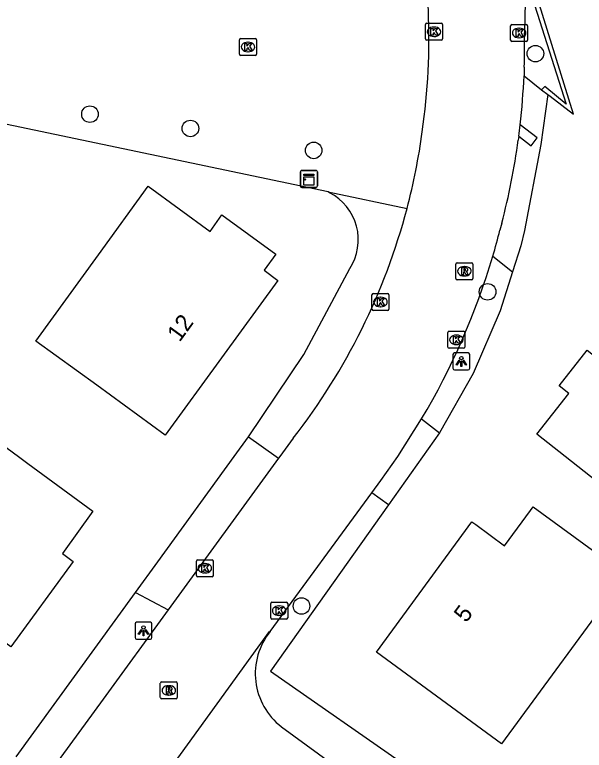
# Model space of a CAD drawing. Extents: x 157321 to 158827, y 386650 to 388532.
# Drawn here: x 158106.13 to 158139.73, y 387482.67 to 387526.08 of the extents above; entities that cross this region are included whole.
import ezdxf

# ---------------------------------------------------------------- set-up
doc = ezdxf.new("R2010")
doc.units = 0
for name, color, linetype in [('IMGEO_Berm_groen', 7, 'Continuous'), ('IMGEO_Boom', 7, 'Continuous'), ('IMGEO_Groenvoorziening', 7, 'Continuous'), ('IMGEO_Haag', 7, 'Continuous'), ('IMGEO_Kast', 7, 'Continuous'), ('IMGEO_Kolk', 7, 'Continuous'), ('IMGEO_Lichtpunt', 7, 'Continuous'), ('IMGEO_Muur', 7, 'Continuous'), ('IMGEO_Pand', 7, 'Continuous'), ('IMGEO_Pand_nummerreeks', 7, 'Continuous'), ('IMGEO_Rijbaan_lokaal_gesloten', 7, 'Continuous'), ('IMGEO_Rijbaan_lokaal_open', 7, 'Continuous'), ('IMGEO_Rioolput', 7, 'Continuous'), ('IMGEO_Voetpad_open', 7, 'Continuous')]:
    doc.layers.add(name, color=color, linetype=linetype)

msp = doc.modelspace()

# ---------------------------------------------------------------- linework, layer by layer
at = {"layer": 'IMGEO_Berm_groen'}
for points in [[(158135.495, 387510.907), (158134.768, 387508.597), (158133.165, 387504.904), (158131.184, 387501.398)], [(158128.187, 387497.153), (158121.221, 387487.331), (158129.45, 387481.597), (158136.966, 387475.953)]]:
    msp.add_lwpolyline(points, dxfattribs=at)
at = {"layer": 'IMGEO_Boom'}
for centre in [(158136.844, 387523.778), (158110.573, 387520.207), (158116.499, 387519.364), (158123.768, 387518.068), (158134.024, 387509.724), (158123.05, 387491.185)]:
    msp.add_circle(centre, 0.489, dxfattribs=at)
at = {"layer": 'IMGEO_Groenvoorziening'}
for points in [[(158119.933, 387501.164), (158123.196, 387506.017), (158125.891, 387511.091), (158126.055, 387511.373), (158126.189, 387511.671), (158126.291, 387511.981), (158126.36, 387512.3), (158126.396, 387512.625), (158126.397, 387512.952), (158126.364, 387513.276), (158126.297, 387513.596), (158126.198, 387513.907), (158126.066, 387514.206), (158125.904, 387514.489), (158125.713, 387514.754), (158125.495, 387514.998), (158125.253, 387515.217), (158124.99, 387515.41), (158124.708, 387515.574), (158124.618, 387515.619)], [(158106.217, 387482.286), (158113.255, 387491.973)]]:
    msp.add_lwpolyline(points, dxfattribs=at)
at = {"layer": 'IMGEO_Haag'}
for points in [[(158137.585, 387521.36), (158137.714, 387521.262), (158139.094, 387520.212), (158136.546, 387528.448)], [(158136.375, 387527.984), (158138.658, 387520.804), (158137.404, 387521.842), (158137.203, 387521.651)]]:
    msp.add_lwpolyline(points, dxfattribs=at)
at = {"layer": 'IMGEO_Kast'}
for p, q in [((158122.987, 387515.961), (158122.987, 387516.802)), ((158122.987, 387516.802), (158122.987, 387515.961)), ((158123.062, 387516.886), (158123.903, 387516.886)), ((158123.903, 387516.886), (158123.062, 387516.886)), ((158123.987, 387516.811), (158123.987, 387515.97)), ((158123.987, 387515.97), (158123.987, 387516.811)), ((158123.912, 387515.886), (158123.071, 387515.886)), ((158123.071, 387515.886), (158123.912, 387515.886))]:
    msp.add_line(p, q, dxfattribs=at)
for points in [[(158123.182, 387516.676), (158123.782, 387516.676), (158123.782, 387516.591), (158123.182, 387516.591), (158123.182, 387516.676)], [(158123.182, 387516.501), (158123.782, 387516.501), (158123.782, 387516.012), (158123.182, 387516.012), (158123.182, 387516.501)]]:
    msp.add_lwpolyline(points, dxfattribs=at)
msp.add_circle((158123.266, 387516.35), 0.0377, dxfattribs=at)
for centre, start, end in [((158123.065, 387516.808), 92.4484, 184.2845), ((158123.065, 387516.808), 92.4484, 184.2845), ((158123.909, 387516.808), 2.4484, 94.2845), ((158123.909, 387516.808), 2.4484, 94.2845), ((158123.065, 387515.964), 182.4484, 274.2845), ((158123.065, 387515.964), 182.4484, 274.2845), ((158123.909, 387515.964), 272.4484, 4.2845), ((158123.909, 387515.964), 272.4484, 4.2845)]:
    msp.add_arc(centre, 0.0779, start, end, dxfattribs=at)
at = {"layer": 'IMGEO_Kolk'}
for p, q in [((158130.362, 387524.644), (158130.362, 387525.496)), ((158130.437, 387525.57), (158131.289, 387525.57)), ((158130.85, 387525.35), (158130.875, 387525.35)), ((158131.363, 387525.496), (158131.363, 387524.644)), ((158135.385, 387524.571), (158135.385, 387525.423)), ((158135.46, 387525.497), (158136.312, 387525.497)), ((158135.873, 387525.277), (158135.898, 387525.277)), ((158136.386, 387525.423), (158136.386, 387524.571)), ((158130.873, 387524.79), (158130.848, 387524.79)), ((158135.896, 387524.717), (158135.871, 387524.717)), ((158119.391, 387523.745), (158119.391, 387524.597)), ((158119.466, 387524.671), (158120.318, 387524.671)), ((158119.879, 387524.451), (158119.904, 387524.451)), ((158120.392, 387524.597), (158120.392, 387523.745)), ((158131.289, 387524.57), (158130.437, 387524.57)), ((158136.312, 387524.497), (158135.46, 387524.497)), ((158119.902, 387523.891), (158119.877, 387523.891)), ((158120.318, 387523.671), (158119.466, 387523.671)), ((158127.205, 387508.701), (158127.205, 387509.553)), ((158127.28, 387509.627), (158128.132, 387509.627)), ((158128.206, 387509.553), (158128.206, 387508.701)), ((158127.693, 387509.407), (158127.718, 387509.407)), ((158127.716, 387508.847), (158127.691, 387508.847)), ((158128.132, 387508.627), (158127.28, 387508.627)), ((158131.761, 387507.393), (158132.613, 387507.393)), ((158131.686, 387506.467), (158131.686, 387507.319)), ((158132.174, 387507.173), (158132.199, 387507.173)), ((158132.687, 387507.319), (158132.687, 387506.467)), ((158132.197, 387506.613), (158132.172, 387506.613)), ((158132.613, 387506.393), (158131.761, 387506.393)), ((158116.923, 387493.914), (158117.775, 387493.914)), ((158116.848, 387492.988), (158116.848, 387493.84)), ((158117.336, 387493.694), (158117.361, 387493.694)), ((158117.849, 387493.84), (158117.849, 387492.988)), ((158117.359, 387493.134), (158117.334, 387493.134)), ((158117.775, 387492.914), (158116.923, 387492.914)), ((158121.233, 387490.481), (158121.233, 387491.333)), ((158121.308, 387491.407), (158122.16, 387491.407)), ((158122.234, 387491.333), (158122.234, 387490.481)), ((158121.721, 387491.187), (158121.746, 387491.187)), ((158121.744, 387490.627), (158121.719, 387490.627)), ((158122.16, 387490.407), (158121.308, 387490.407))]:
    msp.add_line(p, q, dxfattribs=at)
for points in [[(158130.362, 387524.644), (158130.362, 387525.496)], [(158130.437, 387525.57), (158131.289, 387525.57)], [(158130.683, 387525.27), (158130.806, 387525.27), (158130.806, 387525.119), (158130.936, 387525.27), (158131.1, 387525.27), (158130.954, 387525.119), (158131.107, 387524.87), (158130.955, 387524.87), (158130.87, 387525.034), (158130.806, 387524.967), (158130.806, 387524.87), (158130.683, 387524.87), (158130.683, 387525.27)], [(158131.363, 387525.496), (158131.363, 387524.644)], [(158135.385, 387524.571), (158135.385, 387525.423)], [(158135.46, 387525.497), (158136.312, 387525.497)], [(158135.706, 387525.197), (158135.829, 387525.197), (158135.829, 387525.046), (158135.959, 387525.197), (158136.123, 387525.197), (158135.977, 387525.046), (158136.13, 387524.797), (158135.978, 387524.797), (158135.893, 387524.961), (158135.829, 387524.894), (158135.829, 387524.797), (158135.706, 387524.797), (158135.706, 387525.197)], [(158136.386, 387525.423), (158136.386, 387524.571)], [(158119.391, 387523.745), (158119.391, 387524.597)], [(158119.466, 387524.671), (158120.318, 387524.671)], [(158119.712, 387524.371), (158119.835, 387524.371), (158119.835, 387524.22), (158119.965, 387524.371), (158120.129, 387524.371), (158119.983, 387524.22), (158120.136, 387523.971), (158119.984, 387523.971), (158119.899, 387524.135), (158119.835, 387524.068), (158119.835, 387523.971), (158119.712, 387523.971), (158119.712, 387524.371)], [(158120.392, 387524.597), (158120.392, 387523.745)], [(158131.289, 387524.57), (158130.437, 387524.57)], [(158136.312, 387524.497), (158135.46, 387524.497)], [(158120.318, 387523.671), (158119.466, 387523.671)], [(158127.205, 387508.701), (158127.205, 387509.553)], [(158127.28, 387509.627), (158128.132, 387509.627)], [(158128.206, 387509.553), (158128.206, 387508.701)], [(158127.526, 387509.327), (158127.649, 387509.327), (158127.649, 387509.176), (158127.779, 387509.327), (158127.943, 387509.327), (158127.797, 387509.176), (158127.95, 387508.927), (158127.798, 387508.927), (158127.713, 387509.091), (158127.649, 387509.024), (158127.649, 387508.927), (158127.526, 387508.927), (158127.526, 387509.327)], [(158128.132, 387508.627), (158127.28, 387508.627)], [(158131.761, 387507.393), (158132.613, 387507.393)], [(158131.686, 387506.467), (158131.686, 387507.319)], [(158132.007, 387507.093), (158132.13, 387507.093), (158132.13, 387506.942), (158132.26, 387507.093), (158132.424, 387507.093), (158132.278, 387506.942), (158132.431, 387506.693), (158132.279, 387506.693), (158132.194, 387506.857), (158132.13, 387506.79), (158132.13, 387506.693), (158132.007, 387506.693), (158132.007, 387507.093)], [(158132.687, 387507.319), (158132.687, 387506.467)], [(158132.613, 387506.393), (158131.761, 387506.393)], [(158116.923, 387493.914), (158117.775, 387493.914)], [(158116.848, 387492.988), (158116.848, 387493.84)], [(158117.169, 387493.614), (158117.292, 387493.614), (158117.292, 387493.463), (158117.422, 387493.614), (158117.586, 387493.614), (158117.44, 387493.463), (158117.593, 387493.214), (158117.441, 387493.214), (158117.356, 387493.378), (158117.292, 387493.311), (158117.292, 387493.214), (158117.169, 387493.214), (158117.169, 387493.614)], [(158117.849, 387493.84), (158117.849, 387492.988)], [(158117.775, 387492.914), (158116.923, 387492.914)], [(158121.233, 387490.481), (158121.233, 387491.333)], [(158121.308, 387491.407), (158122.16, 387491.407)], [(158122.234, 387491.333), (158122.234, 387490.481)], [(158121.554, 387491.107), (158121.677, 387491.107), (158121.677, 387490.956), (158121.807, 387491.107), (158121.971, 387491.107), (158121.825, 387490.956), (158121.978, 387490.707), (158121.826, 387490.707), (158121.741, 387490.871), (158121.677, 387490.804), (158121.677, 387490.707), (158121.554, 387490.707), (158121.554, 387491.107)], [(158122.16, 387490.407), (158121.308, 387490.407)]]:
    msp.add_lwpolyline(points, dxfattribs=at)
for centre, start, end in [((158130.439, 387525.494), 91.552, 178.448), ((158130.439, 387525.494), 91.552, 178.448), ((158131.287, 387525.494), 1.552, 88.448), ((158131.287, 387525.494), 1.552, 88.448), ((158135.462, 387525.421), 91.552, 178.448), ((158135.462, 387525.421), 91.552, 178.448), ((158136.31, 387525.421), 1.552, 88.448), ((158136.31, 387525.421), 1.552, 88.448), ((158119.468, 387524.595), 91.552, 178.448), ((158119.468, 387524.595), 91.552, 178.448), ((158120.316, 387524.595), 1.552, 88.448), ((158120.316, 387524.595), 1.552, 88.448), ((158130.439, 387524.646), 181.552, 268.448), ((158130.439, 387524.646), 181.552, 268.448), ((158131.287, 387524.646), 271.552, 358.448), ((158131.287, 387524.646), 271.552, 358.448), ((158135.462, 387524.573), 181.552, 268.448), ((158135.462, 387524.573), 181.552, 268.448), ((158136.31, 387524.573), 271.552, 358.448), ((158136.31, 387524.573), 271.552, 358.448), ((158119.468, 387523.747), 181.552, 268.448), ((158119.468, 387523.747), 181.552, 268.448), ((158120.316, 387523.747), 271.552, 358.448), ((158120.316, 387523.747), 271.552, 358.448), ((158127.282, 387509.551), 91.552, 178.448), ((158127.282, 387509.551), 91.552, 178.448), ((158128.13, 387509.551), 1.552, 88.448), ((158128.13, 387509.551), 1.552, 88.448), ((158127.282, 387508.703), 181.552, 268.448), ((158127.282, 387508.703), 181.552, 268.448), ((158128.13, 387508.703), 271.552, 358.448), ((158128.13, 387508.703), 271.552, 358.448), ((158131.763, 387507.317), 91.552, 178.448), ((158131.763, 387507.317), 91.552, 178.448), ((158132.611, 387507.317), 1.552, 88.448), ((158132.611, 387507.317), 1.552, 88.448), ((158131.763, 387506.469), 181.552, 268.448), ((158131.763, 387506.469), 181.552, 268.448), ((158132.611, 387506.469), 271.552, 358.448), ((158132.611, 387506.469), 271.552, 358.448), ((158116.925, 387493.838), 91.552, 178.448), ((158116.925, 387493.838), 91.552, 178.448), ((158117.773, 387493.838), 1.552, 88.448), ((158117.773, 387493.838), 1.552, 88.448), ((158116.925, 387492.99), 181.552, 268.448), ((158116.925, 387492.99), 181.552, 268.448), ((158117.773, 387492.99), 271.552, 358.448), ((158117.773, 387492.99), 271.552, 358.448), ((158121.31, 387491.331), 91.552, 178.448), ((158121.31, 387491.331), 91.552, 178.448), ((158122.158, 387491.331), 1.552, 88.448), ((158122.158, 387491.331), 1.552, 88.448), ((158121.31, 387490.483), 181.552, 268.448), ((158121.31, 387490.483), 181.552, 268.448), ((158122.158, 387490.483), 271.552, 358.448), ((158122.158, 387490.483), 271.552, 358.448)]:
    msp.add_arc(centre, 0.0765, start, end, dxfattribs=at)
for centre, major_axis, ratio, start_param, end_param in [((158130.849, 387525.07), (-0.387, 0.002), 0.722429, 4.712389, 7.853982), ((158130.874, 387525.07), (-0.39, 0.002), 0.717154, 1.570796, 4.712389), ((158135.872, 387524.997), (-0.387, 0.002), 0.722429, 4.712389, 7.853982), ((158135.897, 387524.997), (-0.39, 0.002), 0.717154, 1.570796, 4.712389), ((158119.878, 387524.171), (-0.387, 0.002), 0.722429, 4.712389, 7.853982), ((158119.903, 387524.171), (-0.39, 0.002), 0.717154, 1.570796, 4.712389), ((158127.692, 387509.127), (-0.387, 0.002), 0.722429, 4.712389, 7.853982), ((158127.717, 387509.127), (-0.39, 0.002), 0.717154, 1.570796, 4.712389), ((158132.173, 387506.893), (-0.387, 0.002), 0.722429, 4.712389, 7.853982), ((158132.198, 387506.893), (-0.39, 0.002), 0.717154, 1.570796, 4.712389), ((158117.335, 387493.414), (-0.387, 0.002), 0.722429, 4.712389, 7.853982), ((158117.36, 387493.414), (-0.39, 0.002), 0.717154, 1.570796, 4.712389), ((158121.72, 387490.907), (-0.387, 0.002), 0.722429, 4.712389, 7.853982), ((158121.745, 387490.907), (-0.39, 0.002), 0.717154, 1.570796, 4.712389)]:
    msp.add_ellipse(centre, major_axis=major_axis, ratio=ratio, start_param=start_param, end_param=end_param, dxfattribs=at)
at = {"layer": 'IMGEO_Lichtpunt'}
for p, q in [((158132.88, 387506.115), (158132.072, 387506.115)), ((158132.88, 387506.115), (158132.072, 387506.115)), ((158131.978, 387506.02), (158131.978, 387505.213)), ((158131.978, 387506.02), (158131.978, 387505.213)), ((158132.974, 387505.213), (158132.974, 387506.02)), ((158132.974, 387505.213), (158132.974, 387506.02)), ((158132.072, 387505.119), (158132.88, 387505.119)), ((158132.072, 387505.119), (158132.88, 387505.119)), ((158113.232, 387490.128), (158113.232, 387489.321)), ((158113.232, 387490.128), (158113.232, 387489.321)), ((158114.134, 387490.223), (158113.326, 387490.223)), ((158114.134, 387490.223), (158113.326, 387490.223)), ((158114.228, 387489.321), (158114.228, 387490.128)), ((158114.228, 387489.321), (158114.228, 387490.128)), ((158113.326, 387489.227), (158114.134, 387489.227)), ((158113.326, 387489.227), (158114.134, 387489.227))]:
    msp.add_line(p, q, dxfattribs=at)
for points in [[(158132.352, 387505.684), (158132.391, 387505.656), (158132.203, 387505.394), (158132.165, 387505.421), (158132.352, 387505.684)], [(158132.454, 387505.636), (158132.501, 387505.636), (158132.501, 387505.314), (158132.454, 387505.314), (158132.454, 387505.636)], [(158132.564, 387505.656), (158132.602, 387505.683), (158132.789, 387505.421), (158132.75, 387505.393), (158132.564, 387505.656)], [(158113.606, 387489.792), (158113.645, 387489.764), (158113.457, 387489.502), (158113.419, 387489.529), (158113.606, 387489.792)], [(158113.708, 387489.744), (158113.755, 387489.744), (158113.755, 387489.422), (158113.708, 387489.422), (158113.708, 387489.744)], [(158113.818, 387489.764), (158113.856, 387489.791), (158114.043, 387489.529), (158114.004, 387489.501), (158113.818, 387489.764)]]:
    msp.add_lwpolyline(points, dxfattribs=at)
for centre in [(158132.477, 387505.818), (158113.731, 387489.926)]:
    msp.add_circle(centre, 0.0994, dxfattribs=at)
for centre, start, end in [((158132.072, 387506.02), 90, 180), ((158132.072, 387506.02), 90, 180), ((158132.88, 387506.02), 0, 90), ((158132.88, 387506.02), 0, 90), ((158132.072, 387505.213), 180, 270), ((158132.072, 387505.213), 180, 270), ((158132.88, 387505.213), 270, 0), ((158132.88, 387505.213), 270, 360), ((158113.326, 387490.128), 90, 180), ((158113.326, 387490.128), 90, 180), ((158114.134, 387490.128), 0, 90), ((158114.134, 387490.128), 0, 90), ((158113.326, 387489.321), 180, 270), ((158113.326, 387489.321), 180, 270), ((158114.134, 387489.321), 270, 0), ((158114.134, 387489.321), 270, 360)]:
    msp.add_arc(centre, 0.0946, start, end, dxfattribs=at)
at = {"layer": 'IMGEO_Muur'}
msp.add_lwpolyline([(158124.618, 387515.619), (158102.005, 387520.372)], dxfattribs=at)
at = {"layer": 'IMGEO_Pand'}
for points in [[(158107.378, 387506.822), (158111.077, 387511.916), (158114.015, 387515.961), (158117.653, 387513.289), (158118.352, 387514.266), (158121.535, 387511.938), (158120.853, 387510.998), (158121.645, 387510.386), (158115.016, 387501.275), (158110.97, 387504.213), (158107.378, 387506.822)], [(158147.481, 387493.336), (158147.31, 387493.12), (158145.749, 387494.354), (158142.471, 387495.636), (158142.878, 387496.625), (158140.849, 387498.229), (158138.609, 387500), (158136.927, 387501.33), (158138.819, 387503.732), (158138.246, 387504.184), (158139.902, 387506.287), (158140.476, 387505.835), (158142.369, 387508.239), (158146.289, 387505.135), (158152.757, 387500), (158152.571, 387499.765), (158147.481, 387493.336)], [(158098.23, 387493.5), (158101.948, 387498.593), (158100.021, 387500), (158097.09, 387502.14), (158101.434, 387508.061), (158104.753, 387505.654), (158102.617, 387502.742), (158106.358, 387500), (158106.899, 387499.604), (158110.746, 387496.784), (158108.96, 387494.287), (158109.582, 387493.819), (158105.907, 387488.784), (158102.295, 387491.418), (158101.875, 387490.842), (158098.23, 387493.5)], [(158142.17, 387493.05), (158134.851, 387483.058), (158127.466, 387488.467), (158133.097, 387496.161), (158133.327, 387495.991), (158135.024, 387494.738), (158136.553, 387496.821), (158136.715, 387497.041), (158142.17, 387493.05)]]:
    msp.add_lwpolyline(points, dxfattribs=at)
at = {"layer": 'IMGEO_Rijbaan_lokaal_gesloten'}
for points in [[(158136.233, 387526.831), (158136.203, 387525.01)], [(158136.191, 387522.979), (158136.173, 387522.471)], [(158135.865, 387518.9), (158135.835, 387518.678)], [(158134.864, 387513.772), (158134.757, 387513.365)], [(158127.189, 387497.86), (158127.726, 387498.594), (158128.724, 387500), (158130.135, 387502.221)], [(158122.56, 387501.095), (158121.763, 387500), (158121.691, 387499.9)], [(158121.691, 387499.9), (158115.192, 387490.968)], [(158121.208, 387489.684), (158127.189, 387497.86)], [(158115.192, 387490.968), (158111.349, 387485.685), (158107.957, 387481.031)], [(158112.82, 387478.114), (158112.818, 387478.165), (158121.17, 387489.672), (158121.208, 387489.684)], [(158121.865, 387484.063), (158135.766, 387473.907)]]:
    msp.add_lwpolyline(points, dxfattribs=at)
for centre, radius, start, end in [((158092.168, 387524.668), 38.399, 351.7699, 13.2256), ((158096.53, 387524.229), 39.681, 358.195, 1.128), ((158095.144, 387524.224), 41.067, 353.5067, 357.5534), ((158098.074, 387523.802), 38.107, 352.6091, 353.6389), ((158093.09, 387524.18), 37.419, 345.2282, 352.3076), ((158094.501, 387524.31), 41.716, 345.3681, 352.2412), ((158092.972, 387524.193), 37.537, 322.0225, 345.2542), ((158092.508, 387524.255), 43.63, 343.4523, 345.5457), ((158093.384, 387523.991), 42.715, 329.3589, 343.4574), ((158124.275, 387487.194), 3.951, 140.9258, 232.4075)]:
    msp.add_arc(centre, radius, start, end, dxfattribs=at)
at = {"layer": 'IMGEO_Rijbaan_lokaal_open'}
for points in [[(158124.618, 387515.619), (158102.005, 387520.372), (158097.702, 387521.284)], [(158124.618, 387515.619), (158129.272, 387514.639)]]:
    msp.add_lwpolyline(points, dxfattribs=at)
at = {"layer": 'IMGEO_Rioolput'}
for p, q in [((158132.158, 387510.512), (158132.158, 387511.364)), ((158132.233, 387511.438), (158133.085, 387511.438)), ((158133.159, 387511.364), (158133.159, 387510.512)), ((158132.646, 387511.218), (158132.671, 387511.218)), ((158133.085, 387510.438), (158132.233, 387510.438)), ((158132.669, 387510.658), (158132.644, 387510.658)), ((158114.723, 387485.779), (158114.723, 387486.631)), ((158114.798, 387486.705), (158115.65, 387486.705)), ((158115.724, 387486.631), (158115.724, 387485.779)), ((158115.211, 387486.485), (158115.236, 387486.485)), ((158115.65, 387485.705), (158114.798, 387485.705)), ((158115.234, 387485.925), (158115.209, 387485.925))]:
    msp.add_line(p, q, dxfattribs=at)
for points in [[(158132.158, 387510.512), (158132.158, 387511.364)], [(158132.233, 387511.438), (158133.085, 387511.438)], [(158133.159, 387511.364), (158133.159, 387510.512)], [(158132.747, 387511.136), (158132.495, 387511.138), (158132.495, 387510.738)], [(158132.495, 387510.738), (158132.619, 387510.738), (158132.619, 387510.9), (158132.63, 387510.9)], [(158132.673, 387511.057), (158132.619, 387511.057), (158132.619, 387510.976)], [(158132.619, 387510.976), (158132.671, 387510.976)], [(158132.677, 387510.871), (158132.748, 387510.738), (158132.888, 387510.738), (158132.823, 387510.864)], [(158133.085, 387510.438), (158132.233, 387510.438)], [(158114.723, 387485.779), (158114.723, 387486.631)], [(158114.798, 387486.705), (158115.65, 387486.705)], [(158115.724, 387486.631), (158115.724, 387485.779)], [(158115.312, 387486.403), (158115.06, 387486.405), (158115.06, 387486.005)], [(158115.06, 387486.005), (158115.184, 387486.005), (158115.184, 387486.167), (158115.195, 387486.167)], [(158115.238, 387486.324), (158115.184, 387486.324), (158115.184, 387486.243)], [(158115.184, 387486.243), (158115.236, 387486.243)], [(158115.242, 387486.138), (158115.313, 387486.005), (158115.453, 387486.005), (158115.388, 387486.131)], [(158115.65, 387485.705), (158114.798, 387485.705)]]:
    msp.add_lwpolyline(points, dxfattribs=at)
for centre, radius, start, end in [((158132.235, 387511.362), 0.0765, 91.552, 178.448), ((158132.235, 387511.362), 0.0765, 91.552, 178.448), ((158133.083, 387511.362), 0.0765, 1.552, 88.448), ((158133.083, 387511.362), 0.0765, 1.552, 88.448), ((158132.629, 387510.847), 0.0533, 26.0293, 88.6989), ((158132.655, 387511.165), 0.19, 274.7715, 282.9687), ((158132.679, 387510.961), 0.0964, 77.0061, 93.1865), ((158132.693, 387511.018), 0.0378, 276.6634, 79.6772), ((158132.746, 387511.026), 0.109, 350.3612, 89.416), ((158132.744, 387511.026), 0.112, 277.5842, 350.9817), ((158132.728, 387510.811), 0.108, 29.5134, 73.7905), ((158132.235, 387510.514), 0.0765, 181.552, 268.448), ((158132.235, 387510.514), 0.0765, 181.552, 268.448), ((158133.083, 387510.514), 0.0765, 271.552, 358.448), ((158133.083, 387510.514), 0.0765, 271.552, 358.448), ((158114.8, 387486.629), 0.0765, 91.552, 178.448), ((158114.8, 387486.629), 0.0765, 91.552, 178.448), ((158115.648, 387486.629), 0.0765, 1.552, 88.448), ((158115.648, 387486.629), 0.0765, 1.552, 88.448), ((158115.194, 387486.114), 0.0533, 26.0293, 88.6989), ((158115.22, 387486.432), 0.19, 274.7715, 282.9687), ((158115.244, 387486.228), 0.0964, 77.0061, 93.1865), ((158115.258, 387486.285), 0.0378, 276.6634, 79.6772), ((158115.311, 387486.293), 0.109, 350.3612, 89.416), ((158115.309, 387486.293), 0.112, 277.5842, 350.9817), ((158115.293, 387486.078), 0.108, 29.5134, 73.7905), ((158114.8, 387485.781), 0.0765, 181.552, 268.448), ((158114.8, 387485.781), 0.0765, 181.552, 268.448), ((158115.648, 387485.781), 0.0765, 271.552, 358.448), ((158115.648, 387485.781), 0.0765, 271.552, 358.448)]:
    msp.add_arc(centre, radius, start, end, dxfattribs=at)
for centre, major_axis, ratio, start_param, end_param in [((158132.645, 387510.938), (-0.387, 0.002), 0.722429, 4.712389, 7.853982), ((158132.67, 387510.938), (-0.39, 0.002), 0.717154, 1.570796, 4.712389), ((158115.21, 387486.205), (-0.387, 0.002), 0.722429, 4.712389, 7.853982), ((158115.235, 387486.205), (-0.39, 0.002), 0.717154, 1.570796, 4.712389)]:
    msp.add_ellipse(centre, major_axis=major_axis, ratio=ratio, start_param=start_param, end_param=end_param, dxfattribs=at)
at = {"layer": 'IMGEO_Voetpad_open'}
for points in [[(158136.173, 387522.471), (158137.203, 387521.651)], [(158137.585, 387521.36), (158137.171, 387518.425), (158136.199, 387513.343), (158135.977, 387512.438), (158135.495, 387510.907)], [(158137.203, 387521.651), (158137.585, 387521.36)], [(158135.865, 387518.9), (158136.604, 387518.345), (158136.959, 387518.81), (158135.947, 387519.58)], [(158134.331, 387511.829), (158135.495, 387510.907)], [(158130.135, 387502.221), (158131.184, 387501.398)], [(158131.184, 387501.398), (158128.187, 387497.153)], [(158113.255, 387491.973), (158114.578, 387493.794), (158119.087, 387500), (158119.933, 387501.164)], [(158119.933, 387501.164), (158121.552, 387500), (158121.691, 387499.9)], [(158128.187, 387497.153), (158127.189, 387497.86)], [(158113.255, 387491.973), (158115.192, 387490.968)]]:
    msp.add_lwpolyline(points, dxfattribs=at)

# ---------------------------------------------------------------- texts
at = {"layer": 'IMGEO_Pand_nummerreeks'}
for s, rotation, p in [('12', 53.961, (158115.858, 387506.716)), ('5', 53.8008, (158132.766, 387490.155))]:
    msp.add_text(s, height=1, rotation=rotation, dxfattribs=at).set_placement(p)

doc.saveas('drawing.dxf')
